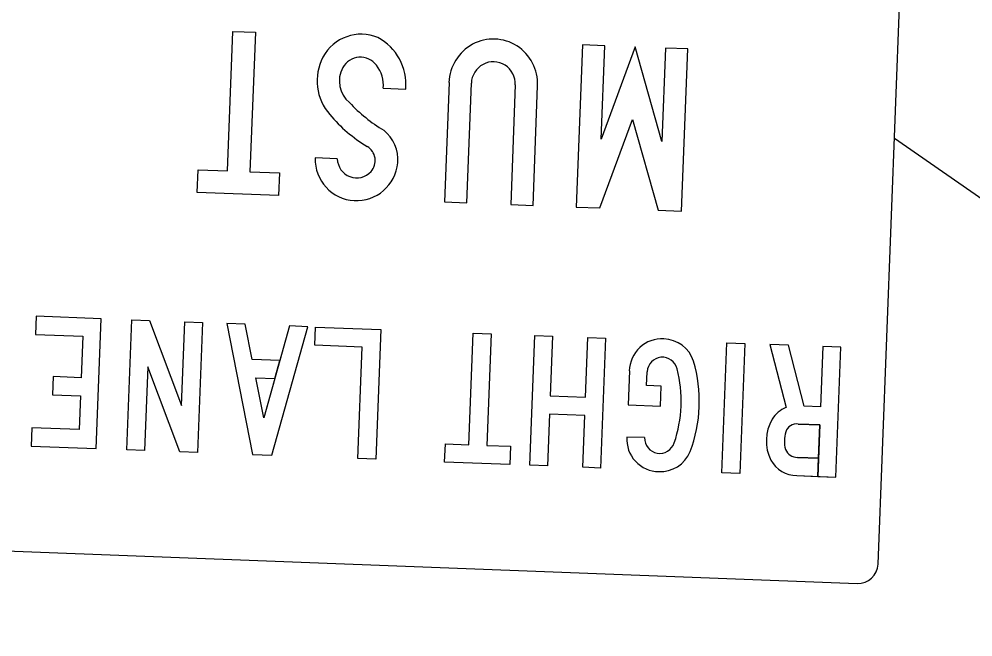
# Model space of a CAD drawing. Extents: x 2096670 to 2098561, y 684033 to 689893.
# Drawn here: x 2097457.7 to 2097524.8, y 686198.5 to 686242 of the extents above; entities that cross this region are included whole.
import ezdxf

# ---------------------------------------------------------------- set-up
doc = ezdxf.new("R2010")
doc.units = 0
doc.layers.add('Default', color=7, linetype='Continuous')
doc.layers.add('Prop Sign E Right Lane Must Turn Right CELL', color=7, linetype='Continuous')

msp = doc.modelspace()

# ---------------------------------------------------------------- linework, layer by layer
at = {"layer": 'Default'}
msp.add_line((2097519.265, 686233.601), (2097653.248, 686140.677), dxfattribs=at)
at = {"layer": 'Prop Sign E Right Lane Must Turn Right CELL'}
for p, q in [((2097518.111, 686203.656), (2097520.42, 686263.547)), ((2097483.295, 686237.121), (2097484.884, 686237.059)), ((2097483.295, 686237.121), (2097484.884, 686237.059)), ((2097483.295, 686237.121), (2097484.884, 686237.059)), ((2097493.832, 686228.875), (2097494.157, 686237.289)), ((2097493.832, 686228.875), (2097494.157, 686237.289)), ((2097493.832, 686228.875), (2097494.157, 686237.289)), ((2097480.065, 686232.156), (2097478.502, 686232.216)), ((2097480.065, 686232.156), (2097478.502, 686232.216)), ((2097480.065, 686232.156), (2097478.502, 686232.216)), ((2097510.5, 686219.089), (2097511.632, 686214.662)), ((2097500.611, 686217.234), (2097500.611, 686217.234)), ((2097500.611, 686217.234), (2097500.611, 686217.234)), ((2097500.611, 686217.234), (2097500.611, 686217.234)), ((2097501.68, 686212.546), (2097500.432, 686212.589)), ((2097501.68, 686212.546), (2097500.432, 686212.589)), ((2097501.68, 686212.546), (2097500.432, 686212.589)), ((2097456.739, 686204.597), (2097516.631, 686202.288))]:
    msp.add_line(p, q, dxfattribs=at)
for points in [[(2097473.92, 686231.242), (2097475.999, 686231.162), (2097475.937, 686229.565), (2097470.205, 686229.786), (2097470.266, 686231.383), (2097472.345, 686231.303), (2097472.723, 686241.114), (2097474.298, 686241.053)], [(2097473.92, 686231.242), (2097475.999, 686231.162), (2097475.937, 686229.565), (2097470.205, 686229.786), (2097470.266, 686231.383), (2097472.345, 686231.303), (2097472.723, 686241.114), (2097474.298, 686241.053)], [(2097473.92, 686231.242), (2097475.999, 686231.162), (2097475.937, 686229.565), (2097470.205, 686229.786), (2097470.266, 686231.383), (2097472.345, 686231.303), (2097472.723, 686241.114), (2097474.298, 686241.053)], [(2097501.018, 686240.023), (2097498.63, 686233.536), (2097498.883, 686240.105), (2097497.311, 686240.166), (2097496.872, 686228.758), (2097498.528, 686228.694), (2097500.822, 686234.924), (2097502.629, 686228.536), (2097504.285, 686228.472), (2097504.725, 686239.88), (2097503.151, 686239.941), (2097502.897, 686233.372)], [(2097501.018, 686240.023), (2097498.63, 686233.536), (2097498.883, 686240.105), (2097497.311, 686240.166), (2097496.872, 686228.758), (2097498.528, 686228.694), (2097500.822, 686234.924), (2097502.629, 686228.536), (2097504.285, 686228.472), (2097504.725, 686239.88), (2097503.151, 686239.941), (2097502.897, 686233.372)], [(2097501.018, 686240.023), (2097498.63, 686233.536), (2097498.883, 686240.105), (2097497.311, 686240.166), (2097496.872, 686228.758), (2097498.528, 686228.694), (2097500.822, 686234.924), (2097502.629, 686228.536), (2097504.285, 686228.472), (2097504.725, 686239.88), (2097503.151, 686239.941), (2097502.897, 686233.372)], [(2097462.153, 686219.675), (2097462.041, 686216.757), (2097460.074, 686216.833), (2097460.025, 686215.554), (2097461.991, 686215.478), (2097461.9, 686213.106), (2097458.573, 686213.235), (2097458.524, 686211.956), (2097463.11, 686211.779), (2097463.462, 686220.906), (2097458.876, 686221.082), (2097458.826, 686219.804)], [(2097462.153, 686219.675), (2097462.041, 686216.757), (2097460.074, 686216.833), (2097460.025, 686215.554), (2097461.991, 686215.478), (2097461.9, 686213.106), (2097458.573, 686213.235), (2097458.524, 686211.956), (2097463.11, 686211.779), (2097463.462, 686220.906), (2097458.876, 686221.082), (2097458.826, 686219.804)], [(2097462.153, 686219.675), (2097462.041, 686216.757), (2097460.074, 686216.833), (2097460.025, 686215.554), (2097461.991, 686215.478), (2097461.9, 686213.106), (2097458.573, 686213.235), (2097458.524, 686211.956), (2097463.11, 686211.779), (2097463.462, 686220.906), (2097458.876, 686221.082), (2097458.826, 686219.804)], [(2097468.986, 686211.553), (2097466.733, 686217.524), (2097466.507, 686211.648), (2097465.245, 686211.697), (2097465.597, 686220.823), (2097466.859, 686220.775), (2097469.106, 686214.812), (2097469.332, 686220.679), (2097470.588, 686220.631), (2097470.236, 686211.504)], [(2097468.986, 686211.553), (2097466.733, 686217.524), (2097466.507, 686211.648), (2097465.245, 686211.697), (2097465.597, 686220.823), (2097466.859, 686220.775), (2097469.106, 686214.812), (2097469.332, 686220.679), (2097470.588, 686220.631), (2097470.236, 686211.504)], [(2097468.986, 686211.553), (2097466.733, 686217.524), (2097466.507, 686211.648), (2097465.245, 686211.697), (2097465.597, 686220.823), (2097466.859, 686220.775), (2097469.106, 686214.812), (2097469.332, 686220.679), (2097470.588, 686220.631), (2097470.236, 686211.504)], [(2097474.063, 686218.048), (2097473.577, 686220.516), (2097472.281, 686220.566), (2097474.107, 686211.355), (2097475.456, 686211.303), (2097477.988, 686220.346), (2097476.692, 686220.396), (2097476.015, 686217.973)], [(2097475.661, 686216.709), (2097476.015, 686217.973), (2097474.063, 686218.048), (2097473.577, 686220.516), (2097472.281, 686220.566), (2097474.107, 686211.355), (2097475.456, 686211.303), (2097477.988, 686220.346), (2097476.692, 686220.396), (2097474.883, 686213.929), (2097474.321, 686216.76)], [(2097475.661, 686216.709), (2097476.015, 686217.973), (2097474.063, 686218.048), (2097473.577, 686220.516), (2097472.281, 686220.566), (2097474.107, 686211.355), (2097475.456, 686211.303), (2097477.988, 686220.346), (2097476.692, 686220.396), (2097474.883, 686213.929), (2097474.321, 686216.76)], [(2097482.768, 686211.021), (2097481.509, 686211.07), (2097481.812, 686218.917), (2097478.485, 686219.046), (2097478.534, 686220.324), (2097483.12, 686220.148)], [(2097482.768, 686211.021), (2097481.509, 686211.07), (2097481.812, 686218.917), (2097478.485, 686219.046), (2097478.534, 686220.324), (2097483.12, 686220.148)], [(2097482.768, 686211.021), (2097481.509, 686211.07), (2097481.812, 686218.917), (2097478.485, 686219.046), (2097478.534, 686220.324), (2097483.12, 686220.148)], [(2097490.589, 686211.998), (2097492.248, 686211.934), (2097492.199, 686210.655), (2097487.616, 686210.831), (2097487.665, 686212.11), (2097489.327, 686212.046), (2097489.63, 686219.894), (2097490.892, 686219.845)], [(2097490.589, 686211.998), (2097492.248, 686211.934), (2097492.199, 686210.655), (2097487.616, 686210.831), (2097487.665, 686212.11), (2097489.327, 686212.046), (2097489.63, 686219.894), (2097490.892, 686219.845)], [(2097490.589, 686211.998), (2097492.248, 686211.934), (2097492.199, 686210.655), (2097487.616, 686210.831), (2097487.665, 686212.11), (2097489.327, 686212.046), (2097489.63, 686219.894), (2097490.892, 686219.845)], [(2097498.59, 686210.408), (2097497.331, 686210.457), (2097497.472, 686214.108), (2097494.999, 686214.203), (2097494.858, 686210.552), (2097493.602, 686210.601), (2097493.954, 686219.727), (2097495.21, 686219.679), (2097495.048, 686215.482), (2097497.521, 686215.386), (2097497.683, 686219.583), (2097498.942, 686219.535)], [(2097498.59, 686210.408), (2097497.331, 686210.457), (2097497.472, 686214.108), (2097494.999, 686214.203), (2097494.858, 686210.552), (2097493.602, 686210.601), (2097493.954, 686219.727), (2097495.21, 686219.679), (2097495.048, 686215.482), (2097497.521, 686215.386), (2097497.683, 686219.583), (2097498.942, 686219.535)], [(2097498.59, 686210.408), (2097497.331, 686210.457), (2097497.472, 686214.108), (2097494.999, 686214.203), (2097494.858, 686210.552), (2097493.602, 686210.601), (2097493.954, 686219.727), (2097495.21, 686219.679), (2097495.048, 686215.482), (2097497.521, 686215.386), (2097497.683, 686219.583), (2097498.942, 686219.535)], [(2097508.376, 686210.031), (2097507.12, 686210.08), (2097507.471, 686219.206), (2097508.728, 686219.158)], [(2097508.376, 686210.031), (2097507.12, 686210.08), (2097507.471, 686219.206), (2097508.728, 686219.158)], [(2097508.376, 686210.031), (2097507.12, 686210.08), (2097507.471, 686219.206), (2097508.728, 686219.158)], [(2097474.883, 686213.929), (2097474.321, 686216.76), (2097475.661, 686216.709)]]:
    msp.add_lwpolyline(points, close=True, dxfattribs=at)
for points in [[(2097487.923, 686237.529), (2097487.599, 686229.115), (2097489.17, 686229.055), (2097489.495, 686237.468)], [(2097487.923, 686237.529), (2097487.599, 686229.115), (2097489.17, 686229.055), (2097489.495, 686237.468)], [(2097487.923, 686237.529), (2097487.599, 686229.115), (2097489.17, 686229.055), (2097489.495, 686237.468)], [(2097492.585, 686237.349), (2097492.26, 686228.935), (2097493.832, 686228.875)], [(2097492.585, 686237.349), (2097492.26, 686228.935), (2097493.832, 686228.875)], [(2097492.585, 686237.349), (2097492.26, 686228.935), (2097493.832, 686228.875)], [(2097512.387, 686209.877), (2097515.136, 686209.771), (2097515.488, 686218.897), (2097514.229, 686218.946), (2097514.066, 686214.72), (2097512.906, 686214.765), (2097511.812, 686219.039), (2097510.5, 686219.089)], [(2097515.488, 686218.897), (2097514.229, 686218.946), (2097514.066, 686214.72), (2097512.906, 686214.765), (2097511.812, 686219.039), (2097510.5, 686219.089), (2097511.632, 686214.662)], [(2097515.488, 686218.897), (2097514.229, 686218.946), (2097514.066, 686214.72), (2097512.906, 686214.765), (2097511.812, 686219.039), (2097510.5, 686219.089), (2097511.632, 686214.662)], [(2097512.482, 686213.501), (2097514.017, 686213.442), (2097513.877, 686209.819), (2097515.136, 686209.771), (2097515.488, 686218.897)], [(2097512.482, 686213.501), (2097514.017, 686213.442), (2097513.877, 686209.819), (2097515.136, 686209.771), (2097515.488, 686218.897)], [(2097500.611, 686217.234), (2097500.519, 686214.856), (2097502.804, 686214.768), (2097502.858, 686216.168), (2097501.821, 686216.208), (2097501.859, 686217.18)], [(2097500.611, 686217.234), (2097500.519, 686214.856), (2097502.804, 686214.768), (2097502.858, 686216.168), (2097501.821, 686216.208), (2097501.859, 686217.18)], [(2097500.611, 686217.234), (2097500.519, 686214.856), (2097502.804, 686214.768), (2097502.858, 686216.168), (2097501.821, 686216.208), (2097501.859, 686217.18)], [(2097512.436, 686211.155), (2097513.926, 686211.098), (2097514.017, 686213.442), (2097512.482, 686213.501)], [(2097512.387, 686209.877), (2097513.877, 686209.819), (2097513.926, 686211.098), (2097512.436, 686211.155)], [(2097512.387, 686209.877), (2097513.877, 686209.819), (2097513.926, 686211.098), (2097512.436, 686211.155)]]:
    msp.add_lwpolyline(points, dxfattribs=at)
msp.add_arc((2097516.685, 686203.712), 1.427, 267.79226, 357.79226, dxfattribs=at)
for centre, major_axis, start_param, end_param in [((2097481.738, 686237.81), (-0.12, -3.104), 2.786047, 4.251692), ((2097481.738, 686237.81), (-0.12, -3.104), 2.786047, 4.251692), ((2097481.738, 686237.81), (-0.12, -3.104), 2.786047, 4.251692), ((2097481.22, 686237.365), (-0.144, -3.729), 1.526364, 2.701682), ((2097481.22, 686237.365), (-0.144, -3.729), 1.526364, 2.701682), ((2097481.22, 686237.365), (-0.144, -3.729), 1.526364, 2.701682), ((2097491.039, 686237.405), (-0.122, -3.166), 1.570796, 4.712389), ((2097491.039, 686237.405), (-0.122, -3.166), 1.570796, 4.712389), ((2097491.039, 686237.405), (-0.122, -3.166), 1.570796, 4.712389), ((2097482.128, 686237.632), (-0.136, -3.537), 4.260987, 5.485755), ((2097482.128, 686237.632), (-0.136, -3.537), 4.260987, 5.485755), ((2097482.128, 686237.632), (-0.136, -3.537), 4.260987, 5.485755), ((2097481.682, 686237.847), (-0.056, -1.448), 2.261787, 4.23006), ((2097481.682, 686237.847), (-0.056, -1.448), 2.261787, 4.23006), ((2097481.682, 686237.847), (-0.056, -1.448), 2.261787, 4.23006), ((2097491.039, 686237.405), (-0.06, -1.569), 1.570796, 4.712389), ((2097491.039, 686237.405), (-0.06, -1.569), 1.570796, 4.712389), ((2097491.039, 686237.405), (-0.06, -1.569), 1.570796, 4.712389), ((2097482.155, 686237.627), (-0.076, -1.975), 4.254409, 5.632398), ((2097482.155, 686237.627), (-0.076, -1.975), 4.254409, 5.632398), ((2097482.155, 686237.627), (-0.076, -1.975), 4.254409, 5.632398), ((2097481.065, 686237.31), (-0.088, -2.271), 1.524757, 2.28214), ((2097481.065, 686237.31), (-0.088, -2.271), 1.524757, 2.28214), ((2097481.065, 686237.31), (-0.088, -2.271), 1.524757, 2.28214), ((2097489.145, 686244.109), (-0.446, -11.557), 5.515137, 5.786988), ((2097489.145, 686244.109), (-0.446, -11.557), 5.515137, 5.786988), ((2097489.145, 686244.109), (-0.446, -11.557), 5.515137, 5.786988), ((2097487.712, 686242.418), (-0.422, -10.946), 5.462886, 5.782242), ((2097487.712, 686242.418), (-0.422, -10.946), 5.462886, 5.782242), ((2097487.712, 686242.418), (-0.422, -10.946), 5.462886, 5.782242), ((2097481.709, 686232.066), (-0.102, -2.658), 1.534831, 2.511766), ((2097481.709, 686232.066), (-0.102, -2.658), 1.534831, 2.511766), ((2097481.709, 686232.066), (-0.102, -2.658), 1.534831, 2.511766), ((2097481.598, 686232.021), (-0.044, -1.148), 0.87378, 2.656959), ((2097481.598, 686232.021), (-0.044, -1.148), 0.87378, 2.656959), ((2097481.598, 686232.021), (-0.044, -1.148), 0.87378, 2.656959), ((2097481.418, 686232.169), (-0.114, -2.96), 4.736267, 7.790596), ((2097481.418, 686232.169), (-0.114, -2.96), 4.736267, 7.790596), ((2097481.418, 686232.169), (-0.114, -2.96), 4.736267, 7.790596), ((2097481.435, 686232.202), (-0.054, -1.392), 4.786904, 7.140738), ((2097481.435, 686232.202), (-0.054, -1.392), 4.786904, 7.140738), ((2097481.435, 686232.202), (-0.054, -1.392), 4.786904, 7.140738), ((2097502.882, 686217.183), (-0.089, -2.308), 3.11262, 4.729628), ((2097502.882, 686217.183), (-0.089, -2.308), 3.11262, 4.729628), ((2097502.882, 686217.183), (-0.089, -2.308), 3.11262, 4.729628), ((2097502.977, 686217.192), (-0.088, -2.295), 1.927774, 3.154542), ((2097502.977, 686217.192), (-0.088, -2.295), 1.927774, 3.154542), ((2097502.977, 686217.192), (-0.088, -2.295), 1.927774, 3.154542), ((2097502.93, 686217.11), (-0.042, -1.09), 1.859856, 4.686513), ((2097502.93, 686217.11), (-0.042, -1.09), 1.859856, 4.686513), ((2097502.93, 686217.11), (-0.042, -1.09), 1.859856, 4.686513), ((2097494.557, 686214.959), (-0.38, -9.849), 1.589085, 1.856981), ((2097494.557, 686214.959), (-0.38, -9.849), 1.589085, 1.856981), ((2097494.557, 686214.959), (-0.38, -9.849), 1.589085, 1.856981), ((2097496.287, 686215.151), (-0.362, -9.379), 1.562068, 1.907322), ((2097496.287, 686215.151), (-0.362, -9.379), 1.562068, 1.907322), ((2097496.287, 686215.151), (-0.362, -9.379), 1.562068, 1.907322), ((2097494.571, 686215.32), (-0.38, -9.849), 1.284612, 1.552508), ((2097494.571, 686215.32), (-0.38, -9.849), 1.284612, 1.552508), ((2097494.571, 686215.32), (-0.38, -9.849), 1.284612, 1.552508), ((2097496.283, 686214.995), (-0.362, -9.377), 1.234252, 1.578781), ((2097496.283, 686214.995), (-0.362, -9.377), 1.234252, 1.578781), ((2097496.283, 686214.995), (-0.362, -9.377), 1.234252, 1.578781), ((2097512.439, 686212.652), (-0.084, -2.169), 3.569693, 4.167803), ((2097512.439, 686212.652), (-0.084, -2.169), 3.569693, 4.167803), ((2097512.439, 686212.652), (-0.084, -2.169), 3.569693, 4.167803), ((2097513.249, 686212.315), (-0.117, -3.045), 4.22428, 5.21411), ((2097513.249, 686212.315), (-0.117, -3.045), 4.22428, 5.21411), ((2097513.249, 686212.315), (-0.117, -3.045), 4.22428, 5.21411), ((2097512.378, 686212.682), (-0.032, -0.824), 3.056737, 4.417555), ((2097512.378, 686212.682), (-0.032, -0.824), 3.056737, 4.417555), ((2097512.378, 686212.682), (-0.032, -0.824), 3.056737, 4.417555), ((2097513.842, 686212.299), (-0.091, -2.356), 4.469957, 5.002454), ((2097513.842, 686212.299), (-0.091, -2.356), 4.469957, 5.002454), ((2097513.842, 686212.299), (-0.091, -2.356), 4.469957, 5.002454), ((2097502.7, 686212.462), (-0.089, -2.308), 4.69515, 6.312158), ((2097502.7, 686212.462), (-0.089, -2.308), 4.69515, 6.312158), ((2097502.7, 686212.462), (-0.089, -2.308), 4.69515, 6.312158), ((2097502.753, 686212.531), (-0.042, -1.09), 4.738265, 7.564922), ((2097502.753, 686212.531), (-0.042, -1.09), 4.738265, 7.564922), ((2097502.753, 686212.531), (-0.042, -1.09), 4.738265, 7.564922), ((2097502.794, 686212.446), (-0.088, -2.295), 6.270236, 7.497004), ((2097502.794, 686212.446), (-0.088, -2.295), 6.270236, 7.497004), ((2097502.794, 686212.446), (-0.088, -2.295), 6.270236, 7.497004), ((2097512.439, 686212.093), (-0.036, -0.94), 5.168949, 6.317293), ((2097512.439, 686212.093), (-0.036, -0.94), 5.168949, 6.317293), ((2097512.439, 686212.093), (-0.036, -0.94), 5.168949, 6.317293), ((2097512.426, 686212.07), (-0.085, -2.194), 5.284461, 6.303565), ((2097512.426, 686212.07), (-0.085, -2.194), 5.284461, 6.303565), ((2097512.426, 686212.07), (-0.085, -2.194), 5.284461, 6.303565)]:
    msp.add_ellipse(centre, major_axis=major_axis, ratio=0.985, start_param=start_param, end_param=end_param, dxfattribs=at)

doc.saveas('drawing.dxf')
